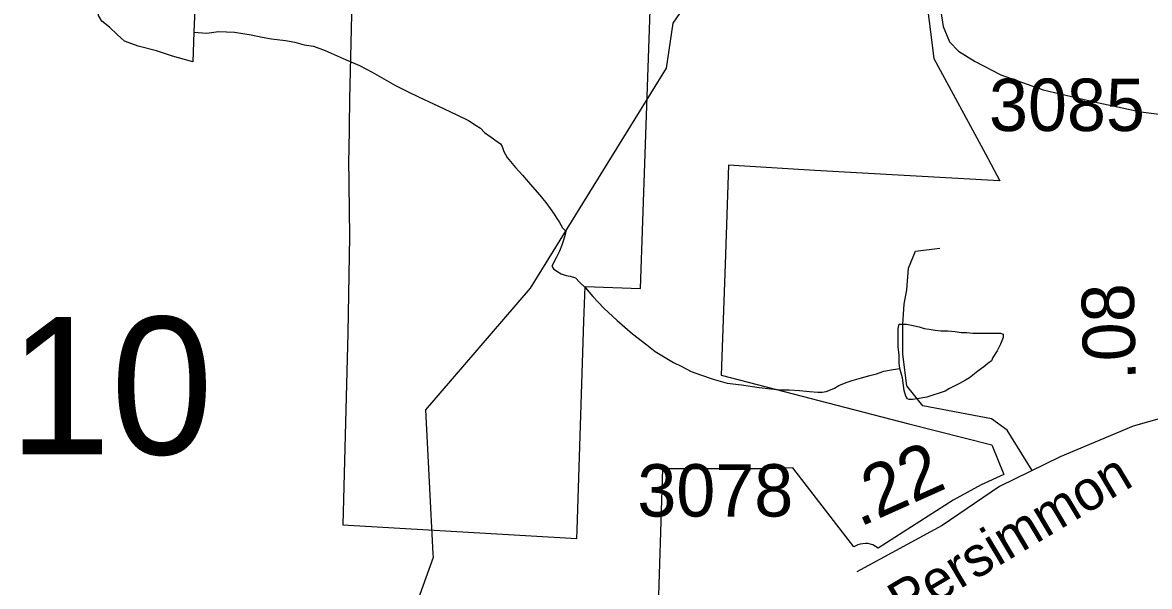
# Model space of a CAD drawing. Extents: x 2001466 to 2224147, y 644118 to 847247.
# Drawn here: x 2036727 to 2039415, y 728967 to 730313 of the extents above; entities that cross this region are included whole.
import ezdxf

# ---------------------------------------------------------------- set-up
doc = ezdxf.new("R2010")
doc.units = 0
for name, color, linetype in [('Exist Boundary Political City Limit New', 7, 'Continuous'), ('Exist Hydrographic Creek Single Shore', 7, 'Continuous'), ('Exist Hydrographic Misc Water Feature', 7, 'Continuous'), ('Exist Road Non-System Type 51', 7, 'Continuous'), ('Exist Road Secondary Mileage Hundredths English Label', 7, 'Continuous'), ('Exist Road Secondary Structure Standard Bridge Number Label', 7, 'Continuous'), ('Exist Road Secondary Type 51 Attributed', 7, 'Continuous'), ('Exist Road Secondary Type 51 Label', 7, 'Continuous'), ('Exist Road Secondary Type 51 Number Label', 7, 'Continuous'), ('Map Preparation Boundary City Limit Buffer Line', 7, 'Continuous')]:
    doc.layers.add(name, color=color, linetype=linetype)

msp = doc.modelspace()

# ---------------------------------------------------------------- linework, layer by layer
at = {"layer": 'Exist Boundary Political City Limit New'}
for points in [[(2038049.2, 729081.8), (2038049.9, 729102.5), (2038066.4, 729600.9), (2038069.1, 729683.4), (2038200.9, 729678.6), (2038212.1, 730000), (2038247.8, 731028.6)], [(2038878.8, 730404.8), (2038901.2, 730227.2), (2039023.8, 730000), (2039051.2, 729949.1), (2039058.5, 729935.6), (2039057.6, 729935.6), (2038617.2, 729960.1), (2038410.9, 729972.8), (2038403.1, 729736.4), (2038393.4, 729471.8), (2038840.9, 729355.4), (2039039.2, 729305.3), (2039067.9, 729234.5), (2039013.6, 729210.1), (2038947, 729173.1), (2038768.2, 729059.1), (2038755.5, 729066.6), (2038743.8, 729069.7), (2038737.6, 729070.1), (2038725.5, 729068.6), (2038719.8, 729066.8), (2038710.2, 729061.8), (2038564.9, 729250.1), (2038502.5, 729248.3), (2038253.9, 729248.3), (2038241.6, 728870.9)], [(2037512.5, 730366.1), (2037507, 730129.9), (2037505.2, 730003.6), (2037504.8, 729989.1), (2037506.8, 729803.6), (2037503.4, 729572.2), (2037491.1, 729114.2), (2038049.2, 729081.8)]]:
    msp.add_lwpolyline(points, dxfattribs=at)
at = {"layer": 'Exist Hydrographic Creek Single Shore'}
msp.add_line((2037939.2, 729679.3), (2038188.8, 730083.6), dxfattribs=at)
for points in [[(2038188.8, 730083.6), (2038263.2, 730204.2), (2038279.2, 730312.1), (2038398.1, 730485.9)], [(2037706.9, 729045.1), (2037689.3, 729389), (2037939.2, 729679.3)], [(2037613.9, 728821.6), (2037665.3, 728920.3), (2037707.3, 729037.6), (2037706.9, 729045.1)]]:
    msp.add_lwpolyline(points, dxfattribs=at)
at = {"layer": 'Exist Hydrographic Misc Water Feature'}
msp.add_line((2037136.1, 730290.3), (2037166.8, 730288), dxfattribs=at)
for points in [[(2037136.1, 730290.3), (2037133.2, 730219.8), (2037085.2, 730233.1), (2037047.1, 730245.4), (2037003, 730257), (2036970.8, 730269.1), (2036952.9, 730285), (2036934.9, 730302.6), (2036916.7, 730316.9), (2036908.5, 730330.3), (2036906.4, 730362.3), (2036912.6, 730376.9), (2036920.3, 730392.3), (2036942.3, 730396.8), (2036974.3, 730391.2), (2037002.6, 730384.9), (2037052.4, 730377.3), (2037100.4, 730367.3), (2037116.6, 730363.7), (2037138.7, 730363.2), (2037136.1, 730290.3)], [(2037166.8, 730288), (2037194.9, 730292.1), (2037232.8, 730290.1), (2037272.8, 730284.2), (2037298.9, 730278.2), (2037320.8, 730274.3), (2037354.8, 730270.4), (2037376.8, 730266.4), (2037398.9, 730260.4), (2037420.9, 730256.5), (2037449, 730246.6), (2037470.9, 730236.6), (2037499, 730224.6), (2037531, 730210.7), (2037560.9, 730194.8), (2037589, 730178.8), (2037616.9, 730162.9), (2037645.2, 730148.9), (2037673.1, 730135), (2037707.1, 730119.1), (2037733.2, 730107.1), (2037763.1, 730093.1), (2037791.2, 730079.2), (2037809.2, 730067.3), (2037819.3, 730061.2), (2037829.3, 730051.2), (2037845.3, 730039.3), (2037859.3, 730029.3), (2037867.3, 730023.4), (2037871.2, 730017.4), (2037875.3, 730005.4), (2037883.3, 729991.4), (2037891.5, 729981.5), (2037903.4, 729967.5), (2037919.4, 729949.4), (2037943.6, 729921.5), (2037961.4, 729901.6), (2037967.5, 729893.6), (2037975.5, 729883.6), (2037985.6, 729869.6), (2037995.6, 729855.6), (2038001.6, 729845.6), (2038007.5, 729837.6), (2038015.5, 729823.7), (2038023.5, 729815.7)], [(2038023.5, 729815.7), (2038021.7, 729807.7), (2038017.8, 729793.7), (2038013.7, 729781.7), (2038007.7, 729767.7), (2037999.7, 729751.7), (2037989.9, 729731.6)], [(2037989.9, 729731.6), (2037993.8, 729725.6), (2038001.8, 729719.6), (2038011.8, 729713.7), (2038023.9, 729709.7), (2038033.8, 729707.7), (2038045.9, 729703.8), (2038055.9, 729693.8), (2038069.9, 729679.8), (2038087.9, 729659.8), (2038114, 729631.9), (2038145.9, 729602), (2038182, 729570), (2038216.1, 729544.1), (2038236.2, 729528.2), (2038260.2, 729514.2), (2038280.2, 729502.2), (2038300.1, 729492.3), (2038322.3, 729480.3), (2038344.2, 729472.3), (2038374.2, 729462.4), (2038408.2, 729452.4), (2038442.2, 729448.5), (2038484.3, 729442.6), (2038512.2, 729438.7), (2038536.2, 729436.7), (2038556.2, 729436.7), (2038580.2, 729434.9), (2038604.2, 729432.9), (2038624.3, 729430.9), (2038634.2, 729430.9), (2038644.2, 729433), (2038654.3, 729437), (2038664.3, 729441), (2038674.2, 729446.9), (2038684.2, 729451), (2038694.2, 729455), (2038706.1, 729459), (2038728.3, 729465.1), (2038748.2, 729471.1), (2038764.2, 729475.1), (2038782, 729481.2), (2038804.2, 729485.2), (2038820.2, 729487.3)], [(2038820.2, 729487.3), (2038818.1, 729501.3), (2038818.1, 729519.3), (2038816.1, 729539.3), (2038816.1, 729559.3), (2038816.1, 729575.2), (2038816.1, 729583.2), (2038817.9, 729593.2), (2038825.9, 729593.3), (2038835.9, 729593.3), (2038848, 729591.3), (2038866.1, 729587.4), (2038878, 729583.4), (2038890.1, 729581.4), (2038904, 729579.4), (2038918, 729577.5), (2038934, 729577.5), (2038952, 729575.5), (2038965.9, 729573.5), (2038979.9, 729573.5), (2038994, 729571.6), (2039010, 729571.6), (2039020.1, 729571.7), (2039029.9, 729571.7), (2039037.9, 729571.7), (2039045.9, 729571.7), (2039053.9, 729571.7), (2039060.1, 729571.7), (2039066, 729569.7), (2039066, 729565.7), (2039066, 729561.7), (2039060.1, 729545.7), (2039052.1, 729529.7), (2039042, 729513.6), (2039038.1, 729505.6), (2039030.1, 729499.6), (2039020.1, 729491.7), (2039006.1, 729481.6), (2038994, 729471.6), (2038986, 729465.6), (2038976.2, 729459.6), (2038962.3, 729451.5), (2038938.3, 729439.5), (2038928.2, 729433.5), (2038916.3, 729429.5), (2038896.2, 729423.4), (2038884.3, 729419.4), (2038874.3, 729417.4), (2038862.2, 729415.3), (2038850.3, 729413.3), (2038842.3, 729413.3), (2038838.2, 729415.3), (2038834.3, 729421.3), (2038830.2, 729435.3), (2038826.3, 729465.3), (2038820.2, 729487.3)]]:
    msp.add_lwpolyline(points, dxfattribs=at)
at = {"layer": 'Exist Road Non-System Type 51'}
for points in [[(2038908, 730935.8), (2038880.3, 730852.4), (2038854.6, 730768.9), (2038849.7, 730725), (2038852.6, 730670.9), (2038855.6, 730620.9), (2038866.3, 730558.6), (2038881.1, 730500.3), (2038894.3, 730462.1), (2038905.4, 730419.8), (2038914.5, 730373.6), (2038917.8, 730339.6), (2038923.1, 730303.5), (2038938.3, 730267.2), (2038959.9, 730244.7), (2038999.4, 730219.9), (2039060.7, 730188.6), (2039162, 730152.6), (2039283.4, 730124.1), (2039394.9, 730099.8), (2039456.8, 730092.5)], [(2039135.1, 729243.9), (2039076.1, 729340.4), (2039038.5, 729367.7), (2038874.5, 729398.5), (2038836.9, 729446.3), (2038826.7, 729521.5), (2038826.7, 729572.8), (2038826.7, 729593.3), (2038830.1, 729641.2), (2038836.9, 729675.4), (2038840.3, 729726.7), (2038857.4, 729767.7), (2038915.5, 729774.5)]]:
    msp.add_lwpolyline(points, dxfattribs=at)
at = {"layer": 'Exist Road Secondary Type 51 Attributed'}
msp.add_lwpolyline([(2039449.3, 729370.7), (2039376, 729350.2), (2039202.3, 729276.9), (2039057.4, 729205.7), (2038920.6, 729113.1), (2038717.1, 729002.4)], dxfattribs=at)
at = {"layer": 'Map Preparation Boundary City Limit Buffer Line'}
for points in [[(2038049.2, 729081.8), (2038049.9, 729102.5), (2038066.4, 729600.9), (2038069.1, 729683.4), (2038200.9, 729678.6), (2038212.1, 730000), (2038247.8, 731028.6)], [(2038878.8, 730404.8), (2038901.2, 730227.2), (2039023.8, 730000), (2039051.2, 729949.1), (2039058.5, 729935.6), (2039057.6, 729935.6), (2038617.2, 729960.1), (2038410.9, 729972.8), (2038403.1, 729736.4), (2038393.4, 729471.8), (2038840.9, 729355.4), (2039039.2, 729305.3), (2039067.9, 729234.5), (2039013.6, 729210.1), (2038947, 729173.1), (2038768.2, 729059.1), (2038755.5, 729066.6), (2038743.8, 729069.7), (2038737.6, 729070.1), (2038725.5, 729068.6), (2038719.8, 729066.8), (2038710.2, 729061.8), (2038564.9, 729250.1), (2038502.5, 729248.3), (2038253.9, 729248.3), (2038241.6, 728870.9)], [(2037512.5, 730366.1), (2037507, 730129.9), (2037505.2, 730003.6), (2037504.8, 729989.1), (2037506.8, 729803.6), (2037503.4, 729572.2), (2037491.1, 729114.2), (2038049.2, 729081.8)]]:
    msp.add_lwpolyline(points, dxfattribs=at)

# ---------------------------------------------------------------- texts
at = {"layer": 'Exist Road Secondary Mileage Hundredths English Label'}
for s, rotation, p in [('.08', 91.371, (2039383, 729459.8)), ('.22', 24.2218, (2038723.6, 729108.2))]:
    msp.add_text(s, height=125, rotation=rotation, dxfattribs=at).set_placement(p)
at = {"layer": 'Exist Road Secondary Structure Standard Bridge Number Label'}
msp.add_text('10', height=328.08, dxfattribs=at).set_placement((2036693.8, 729282.5))
at = {"layer": 'Exist Road Secondary Type 51 Label'}
msp.add_text('Persimmon', height=95, rotation=30.7794, dxfattribs=at).set_placement((2038829.1, 728880.8))
at = {"layer": 'Exist Road Secondary Type 51 Number Label'}
for s, p in [('3085', (2039032.5, 730054.4)), ('3078', (2038193.7, 729134.2))]:
    msp.add_text(s, height=125, dxfattribs=at).set_placement(p)

doc.saveas('drawing.dxf')
